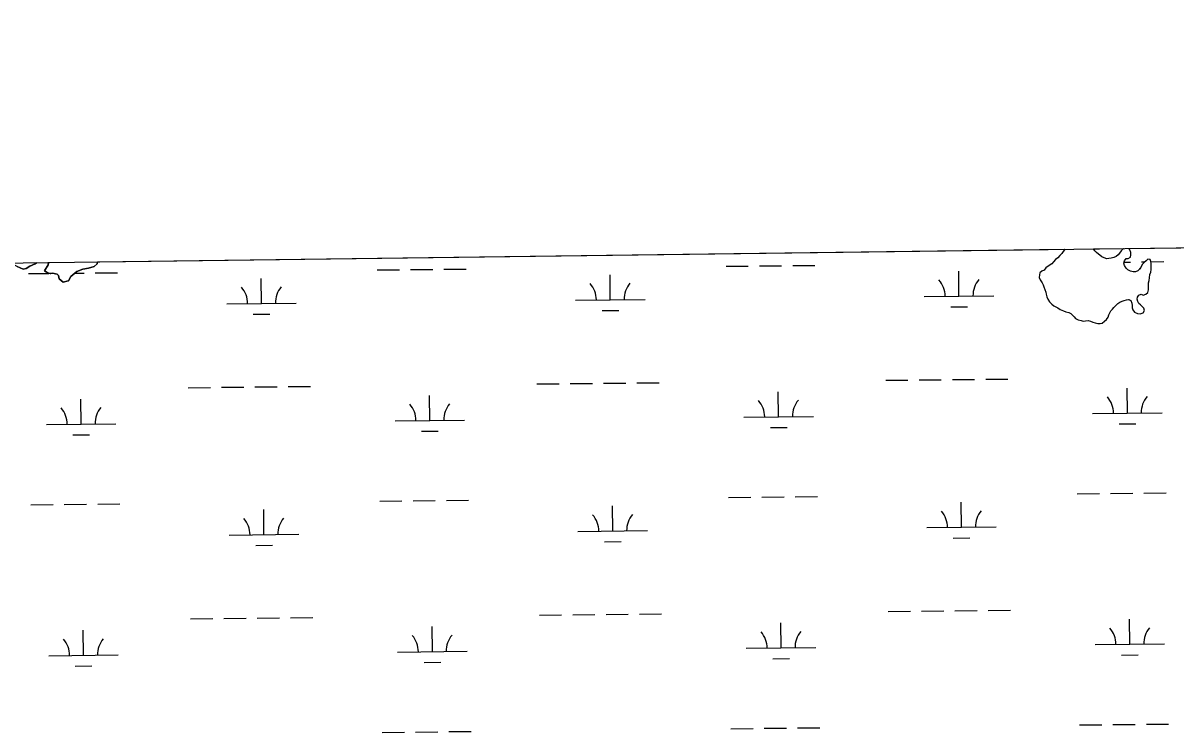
# Model space of a CAD drawing. Extents: x 3734862 to 3772949, y 391520 to 417239.
# Drawn here: x 3744100 to 3745759, y 414426 to 415447 of the extents above; entities that cross this region are included whole.
import ezdxf

# ---------------------------------------------------------------- set-up
doc = ezdxf.new("R2010")
doc.units = 0
for name, color, linetype in [('V-GRID-FRAM', 7, 'Continuous'), ('V-TOPO-SHOR', 7, 'Continuous'), ('V-WETL-SWMP', 7, 'Continuous')]:
    doc.layers.add(name, color=color, linetype=linetype)

msp = doc.modelspace()

# ---------------------------------------------------------------- linework, layer by layer
at = {"layer": 'V-GRID-FRAM'}
msp.add_lwpolyline([(3738832.3, 415033.8), (3770599.2, 415447.4), (3770843.8, 397266.6), (3739061.1, 396852.8), (3738832.3, 415033.8)], dxfattribs=at)
at = {"layer": 'V-TOPO-SHOR'}
for points in [[(3745594.9, 415115.8), (3745591.8, 415112.9), (3745588.8, 415109.5), (3745585.8, 415107.1), (3745582.8, 415103.7), (3745580.3, 415101.2), (3745577.8, 415099.3), (3745575.3, 415097.4), (3745571.8, 415095), (3745569.3, 415092), (3745565.8, 415090.6), (3745563.3, 415088.2), (3745562.8, 415085.2), (3745562.2, 415081.3), (3745563.6, 415077.8), (3745566.5, 415073.8), (3745568, 415070.8), (3745568.9, 415067.9), (3745570.3, 415063.9), (3745571.7, 415060.4), (3745572.2, 415057.5), (3745573.1, 415053.5), (3745574.5, 415050), (3745576.9, 415046.5), (3745580.3, 415043), (3745583.3, 415040.5), (3745586.2, 415039), (3745589.1, 415037.5), (3745592.6, 415035.4), (3745597, 415033.4), (3745600.4, 415031.8), (3745604.8, 415030.8), (3745607.7, 415029.3), (3745610.2, 415027.2), (3745612.6, 415024.7), (3745614.5, 415022.2), (3745618.5, 415020.2), (3745622.4, 415019.6), (3745625.3, 415018.6), (3745628.8, 415019), (3745632.7, 415019.5), (3745636.2, 415018.4), (3745639.6, 415016.9), (3745643, 415015.9), (3745646.5, 415015.3), (3745649.9, 415015.2), (3745652.9, 415015.7), (3745656.4, 415018.6), (3745658.9, 415021), (3745661.4, 415024.4), (3745662.5, 415027.4), (3745664, 415030.3), (3745665.5, 415033.2), (3745667.5, 415035.7), (3745669.6, 415038.1), (3745672.1, 415040.5), (3745675.6, 415043.9), (3745678.1, 415045.9), (3745681.5, 415047.3), (3745684.5, 415048.2), (3745688, 415049.2), (3745690.9, 415049.6), (3745693.9, 415048.1), (3745695.3, 415044.6), (3745696.2, 415041.1), (3745696.2, 415037.7), (3745697.1, 415034.7), (3745699.5, 415031.2), (3745703.9, 415029.7), (3745707.4, 415029.1), (3745711.9, 415030.5), (3745713.9, 415033.9), (3745712.9, 415037.4), (3745710.5, 415039.4), (3745708.1, 415041.9), (3745705.7, 415043.9), (3745704.2, 415046.9), (3745703.3, 415049.9), (3745703.8, 415052.8), (3745705.4, 415055.8), (3745708.8, 415057.2), (3745711.8, 415055.7), (3745715.7, 415057.1), (3745718.7, 415059.5), (3745719.3, 415063.4), (3745719.4, 415066.9), (3745719.4, 415070.3), (3745719.5, 415073.8), (3745720.5, 415077.2), (3745721.1, 415080.7), (3745721.6, 415085.6), (3745722.7, 415089), (3745723.2, 415093), (3745723.3, 415097.4), (3745723.4, 415101.4), (3745722.9, 415104.3), (3745722, 415107.3), (3745718.5, 415107.9), (3745716, 415105.4), (3745713.5, 415103), (3745710.5, 415100.1)], [(3745599.1, 415121.9), (3745594.9, 415115.8)], [(3745683.5, 415123), (3745680.3, 415119.8), (3745677.7, 415116.4), (3745675.7, 415114), (3745673.2, 415111.6), (3745669.7, 415110.1), (3745665.8, 415109.2), (3745662.3, 415108.8), (3745659.4, 415108.3), (3745655.9, 415109.4), (3745652.5, 415110.9), (3745650.1, 415112.9), (3745647.1, 415115.4), (3745644.7, 415117.4), (3745642.3, 415119.9), (3745640.6, 415122.4)], [(3745710.5, 415100.1), (3745708.5, 415095.7), (3745706.5, 415093.3), (3745704.4, 415090.8), (3745701, 415089.4), (3745697.5, 415089.5), (3745693.6, 415090.5), (3745689.7, 415092.5), (3745687.2, 415094.6), (3745684.8, 415098.5), (3745683.9, 415102), (3745685, 415105.4), (3745687.5, 415108.4), (3745690.4, 415108.8), (3745693.4, 415110.7), (3745694, 415113.7), (3745694, 415117.1), (3745692.6, 415121.1), (3745690.7, 415123.1)], [(3744109.6, 415097.5), (3744104.5, 415094.4), (3744100.1, 415093.3), (3744091.3, 415097.2), (3744084.4, 415101.1), (3744083.7, 415102.2)], [(3744119.2, 415102.6), (3744117.2, 415101.2), (3744109.6, 415097.5)], [(3744206.8, 415103.8), (3744206.6, 415101), (3744202.1, 415097.2), (3744193.9, 415094.9), (3744185.7, 415093.1), (3744177.4, 415090.1), (3744168.5, 415082.7), (3744165.2, 415076.4), (3744164.6, 415076.5), (3744157.7, 415074.7), (3744152.1, 415079.2), (3744150.9, 415084.2), (3744149, 415086.2), (3744142.1, 415087.5), (3744137.1, 415087), (3744130.9, 415090.9), (3744136, 415099.6), (3744136.7, 415101.5), (3744135.4, 415102.8)]]:
    msp.add_lwpolyline(points, dxfattribs=at)
at = {"layer": 'V-WETL-SWMP'}
for p, q in [((3745690.7, 415123.1), (3745765.9, 415124.1)), ((3744206.8, 415103.8), (3745599.1, 415121.9)), ((3745588.8, 415109.5), (3745585.8, 415107.1)), ((3745591.8, 415112.9), (3745588.8, 415109.5)), ((3745594.9, 415115.8), (3745591.8, 415112.9)), ((3745599.1, 415121.9), (3745594.9, 415115.8)), ((3745640.6, 415122.4), (3745683.5, 415123)), ((3745642.3, 415119.9), (3745640.6, 415122.4)), ((3745644.7, 415117.4), (3745642.3, 415119.9)), ((3745652.5, 415110.9), (3745644.7, 415117.4)), ((3745655.9, 415109.4), (3745652.5, 415110.9)), ((3745659.4, 415108.3), (3745655.9, 415109.4)), ((3745665.8, 415109.2), (3745659.4, 415108.3)), ((3745669.7, 415110.1), (3745665.8, 415109.2)), ((3745673.2, 415111.6), (3745669.7, 415110.1)), ((3745675.7, 415114), (3745673.2, 415111.6)), ((3745677.7, 415116.4), (3745675.7, 415114)), ((3745680.3, 415119.8), (3745677.7, 415116.4)), ((3745683.5, 415123), (3745680.3, 415119.8)), ((3745685, 415105.4), (3745687.5, 415108.4)), ((3745687.5, 415108.4), (3745690.4, 415108.8)), ((3745690.4, 415108.8), (3745693.4, 415110.7)), ((3745692.6, 415121.1), (3745690.7, 415123.1)), ((3745694, 415117.1), (3745692.6, 415121.1)), ((3745693.4, 415110.7), (3745694, 415113.7)), ((3745694, 415113.7), (3745694, 415117.1)), ((3745718.5, 415107.9), (3745710.5, 415100.1)), ((3745722, 415107.3), (3745718.5, 415107.9)), ((3744091.3, 415097.2), (3744100.1, 415093.2)), ((3744100.1, 415093.2), (3744104.5, 415094.4)), ((3744104.5, 415094.4), (3744109.6, 415097.5)), ((3744109.6, 415097.5), (3744117.2, 415101.2)), ((3744117.2, 415101.2), (3744119.2, 415102.6)), ((3744119.2, 415102.6), (3744135.4, 415102.8)), ((3744136, 415099.6), (3744130.9, 415090.9)), ((3744135.4, 415102.8), (3744136.7, 415101.5)), ((3744136.7, 415101.5), (3744136, 415099.6)), ((3744177.4, 415090.1), (3744185.7, 415093.1)), ((3744185.7, 415093.1), (3744193.9, 415094.9)), ((3744193.9, 415094.9), (3744202.1, 415097.2)), ((3744202.1, 415097.2), (3744206.6, 415101)), ((3744206.6, 415101), (3744206.8, 415103.8)), ((3744609.6, 415092.2), (3744641.6, 415092.5)), ((3744657.6, 415092.7), (3744689.6, 415093)), ((3744705.6, 415093.2), (3744737.6, 415093.5)), ((3745111.5, 415097.5), (3745143.5, 415097.8)), ((3745159.5, 415098), (3745191.5, 415098.3)), ((3745207.5, 415098.5), (3745239.5, 415098.8)), ((3745569.3, 415092), (3745565.8, 415090.6)), ((3745571.8, 415095), (3745569.3, 415092)), ((3745575.3, 415097.4), (3745571.8, 415095)), ((3745580.3, 415101.2), (3745575.3, 415097.4)), ((3745582.8, 415103.7), (3745580.3, 415101.2)), ((3745585.8, 415107.1), (3745582.8, 415103.7)), ((3745683.9, 415102), (3745685, 415105.4)), ((3745684.8, 415098.5), (3745683.9, 415102)), ((3745684.4, 415103.5), (3745693.4, 415103.6)), ((3745687.2, 415094.6), (3745684.8, 415098.5)), ((3745689.7, 415092.5), (3745687.2, 415094.6)), ((3745693.6, 415090.5), (3745689.7, 415092.5)), ((3745708.5, 415095.7), (3745704.4, 415090.8)), ((3745710.5, 415100.1), (3745708.5, 415095.7)), ((3745709.4, 415103.8), (3745714.4, 415103.8)), ((3745722.9, 415104.3), (3745722, 415107.3)), ((3745722.7, 415089), (3745723.2, 415093)), ((3745723.4, 415101.4), (3745722.9, 415104.3)), ((3745723, 415103.9), (3745741.4, 415104.1)), ((3745723.2, 415093), (3745723.4, 415101.4)), ((3744107.8, 415086.9), (3744136.8, 415087.2)), ((3744130.9, 415090.9), (3744137.1, 415087)), ((3744137.1, 415087), (3744142.1, 415087.5)), ((3744139.1, 415087.2), (3744139.8, 415087.2)), ((3744142.1, 415087.5), (3744149, 415086.2)), ((3744149, 415086.2), (3744150.9, 415084.2)), ((3744150.9, 415084.2), (3744152.1, 415079.2)), ((3744152.1, 415079.2), (3744157.7, 415074.7)), ((3744157.7, 415074.7), (3744164.6, 415076.5)), ((3744164.6, 415076.5), (3744165.2, 415076.4)), ((3744165.2, 415076.4), (3744168.5, 415082.7)), ((3744168.5, 415082.7), (3744177.4, 415090.1)), ((3744174.4, 415087.6), (3744187.8, 415087.7)), ((3744203.8, 415087.9), (3744235.8, 415088.2)), ((3744443.1, 415044), (3744442.7, 415080)), ((3744945, 415049.3), (3744944.6, 415085.3)), ((3745446.8, 415054.6), (3745446.5, 415090.6)), ((3745562.8, 415085.2), (3745562.2, 415081.3)), ((3745562.2, 415081.3), (3745563.6, 415077.8)), ((3745563.3, 415088.2), (3745562.8, 415085.2)), ((3745565.8, 415090.6), (3745563.3, 415088.2)), ((3745563.6, 415077.8), (3745566.5, 415073.8)), ((3745697.5, 415089.5), (3745693.6, 415090.5)), ((3745701, 415089.4), (3745697.5, 415089.5)), ((3745704.4, 415090.8), (3745701, 415089.4)), ((3745719.5, 415073.8), (3745720.5, 415077.2)), ((3745720.5, 415077.2), (3745721.1, 415080.7)), ((3745721.1, 415080.7), (3745721.6, 415085.6)), ((3745721.6, 415085.6), (3745722.7, 415089)), ((3745566.5, 415073.8), (3745568, 415070.8)), ((3745568, 415070.8), (3745568.9, 415067.9)), ((3745568.9, 415067.9), (3745570.3, 415063.9)), ((3745570.3, 415063.9), (3745571.7, 415060.4)), ((3745571.7, 415060.4), (3745572.2, 415057.5)), ((3745715.7, 415057.1), (3745718.7, 415059.5)), ((3745718.7, 415059.5), (3745719.3, 415063.4)), ((3745719.3, 415063.4), (3745719.5, 415073.8)), ((3744393.1, 415043.4), (3744493.1, 415044.5)), ((3744895, 415048.7), (3744995, 415049.8)), ((3745396.8, 415054.1), (3745496.8, 415055.1)), ((3745572.2, 415057.5), (3745573.1, 415053.5)), ((3745573.1, 415053.5), (3745574.5, 415050)), ((3745574.5, 415050), (3745577, 415046.5)), ((3745577, 415046.5), (3745580.3, 415043)), ((3745580.3, 415043), (3745583.3, 415040.5)), ((3745669.6, 415038.1), (3745675.6, 415043.9)), ((3745675.6, 415043.9), (3745678.1, 415045.9)), ((3745678.1, 415045.9), (3745681.5, 415047.3)), ((3745681.5, 415047.3), (3745684.5, 415048.2)), ((3745684.5, 415048.2), (3745688, 415049.2)), ((3745688, 415049.2), (3745691, 415049.6)), ((3745691, 415049.6), (3745693.9, 415048.1)), ((3745693.9, 415048.1), (3745695.3, 415044.6)), ((3745695.3, 415044.6), (3745696.2, 415041.1)), ((3745696.2, 415041.1), (3745696.2, 415037.7)), ((3745703.3, 415049.9), (3745703.8, 415052.8)), ((3745704.2, 415046.9), (3745703.3, 415049.9)), ((3745703.8, 415052.8), (3745705.4, 415055.8)), ((3745705.7, 415043.9), (3745704.2, 415046.9)), ((3745705.4, 415055.8), (3745708.8, 415057.2)), ((3745708.1, 415041.9), (3745705.7, 415043.9)), ((3745710.5, 415039.4), (3745708.1, 415041.9)), ((3745708.8, 415057.2), (3745711.8, 415055.7)), ((3745711.8, 415055.7), (3745715.7, 415057.1)), ((3744431.2, 415028.4), (3744455.2, 415028.7)), ((3744933.1, 415033.7), (3744957.1, 415034)), ((3745435, 415039), (3745459, 415039.3)), ((3745583.3, 415040.5), (3745589.1, 415037.5)), ((3745589.1, 415037.5), (3745592.6, 415035.4)), ((3745592.6, 415035.4), (3745597, 415033.4)), ((3745597, 415033.4), (3745600.4, 415031.8)), ((3745600.4, 415031.8), (3745604.8, 415030.8)), ((3745604.8, 415030.8), (3745607.7, 415029.3)), ((3745607.7, 415029.3), (3745610.2, 415027.2)), ((3745610.2, 415027.2), (3745612.6, 415024.7)), ((3745612.6, 415024.7), (3745614.5, 415022.2)), ((3745661.4, 415024.4), (3745662.5, 415027.4)), ((3745662.5, 415027.4), (3745665.5, 415033.2)), ((3745665.5, 415033.2), (3745669.6, 415038.1)), ((3745696.2, 415037.7), (3745697.1, 415034.7)), ((3745697.1, 415034.7), (3745699.5, 415031.2)), ((3745699.5, 415031.2), (3745703.9, 415029.7)), ((3745703.9, 415029.7), (3745707.4, 415029.1)), ((3745707.4, 415029.1), (3745711.9, 415030.5)), ((3745712.9, 415037.4), (3745710.5, 415039.4)), ((3745711.9, 415030.5), (3745713.9, 415033.9)), ((3745713.9, 415033.9), (3745712.9, 415037.4)), ((3745614.5, 415022.2), (3745618.5, 415020.2)), ((3745618.5, 415020.2), (3745622.4, 415019.6)), ((3745622.4, 415019.6), (3745625.3, 415018.6)), ((3745625.3, 415018.6), (3745632.7, 415019.5)), ((3745632.7, 415019.5), (3745636.2, 415018.4)), ((3745636.2, 415018.4), (3745639.6, 415016.9)), ((3745639.6, 415016.9), (3745643, 415015.9)), ((3745643, 415015.9), (3745646.5, 415015.3)), ((3745646.5, 415015.3), (3745649.9, 415015.2)), ((3745649.9, 415015.2), (3745652.9, 415015.7)), ((3745652.9, 415015.7), (3745656.4, 415018.6)), ((3745656.4, 415018.6), (3745658.9, 415021)), ((3745658.9, 415021), (3745661.4, 415024.4)), ((3744839.4, 414928.1), (3744871.4, 414928.4)), ((3744887.4, 414928.6), (3744919.4, 414928.9)), ((3744935.4, 414929.1), (3744967.4, 414929.4)), ((3744983.4, 414929.6), (3745015.4, 414929.9)), ((3745341.3, 414933.4), (3745373.3, 414933.7)), ((3745389.3, 414933.9), (3745421.3, 414934.2)), ((3745437.3, 414934.4), (3745469.3, 414934.7)), ((3745485.3, 414934.9), (3745517.3, 414935.2)), ((3744337.5, 414922.8), (3744369.5, 414923.1)), ((3744385.5, 414923.3), (3744417.5, 414923.6)), ((3744433.5, 414923.8), (3744465.5, 414924.1)), ((3744481.5, 414924.3), (3744513.5, 414924.6)), ((3744685.3, 414875.7), (3744685, 414911.7)), ((3745187.2, 414881), (3745186.8, 414917)), ((3745689.1, 414886.3), (3745688.7, 414922.3)), ((3744183.5, 414870.4), (3744183.1, 414906.4)), ((3744635.3, 414875.2), (3744735.3, 414876.2)), ((3745137.2, 414880.5), (3745237.2, 414881.5)), ((3745639.1, 414885.8), (3745739.1, 414886.8)), ((3744133.5, 414869.9), (3744233.5, 414870.9)), ((3744673.5, 414860.2), (3744697.5, 414860.4)), ((3745175.4, 414865.5), (3745199.4, 414865.7)), ((3745677.3, 414870.8), (3745701.3, 414871)), ((3744171.6, 414854.9), (3744195.6, 414855.1)), ((3744613.2, 414759.5), (3744645.2, 414759.9)), ((3744661.2, 414760), (3744693.2, 414760.4)), ((3744709.2, 414760.5), (3744741.1, 414760.9)), ((3745115, 414764.8), (3745147, 414765.2)), ((3745163, 414765.3), (3745195, 414765.7)), ((3745211, 414765.8), (3745243, 414766.2)), ((3745616.9, 414770.1), (3745648.9, 414770.5)), ((3745664.9, 414770.6), (3745696.9, 414771)), ((3745712.9, 414771.1), (3745744.9, 414771.5)), ((3744111.3, 414754.2), (3744143.3, 414754.5)), ((3744159.3, 414754.7), (3744191.3, 414755.1)), ((3744207.3, 414755.2), (3744239.3, 414755.6)), ((3744446.6, 414711.3), (3744446.2, 414747.3)), ((3744948.5, 414716.6), (3744948.1, 414752.6)), ((3745450.4, 414721.9), (3745450, 414757.9)), ((3744396.6, 414710.8), (3744496.6, 414711.8)), ((3744898.5, 414716.1), (3744998.5, 414717.1)), ((3745400.4, 414721.4), (3745500.3, 414722.5)), ((3744434.8, 414695.8), (3744458.8, 414696)), ((3744936.6, 414701.1), (3744960.6, 414701.3)), ((3745438.5, 414706.4), (3745462.5, 414706.6)), ((3744842.9, 414595.4), (3744874.9, 414595.8)), ((3744890.9, 414595.9), (3744922.9, 414596.3)), ((3744938.9, 414596.4), (3744970.9, 414596.8)), ((3744986.9, 414596.9), (3745018.9, 414597.3)), ((3745344.8, 414600.7), (3745376.8, 414601.1)), ((3745392.8, 414601.2), (3745424.8, 414601.6)), ((3745440.8, 414601.7), (3745472.8, 414602.1)), ((3745488.8, 414602.3), (3745520.8, 414602.6)), ((3744341, 414590.1), (3744373, 414590.5)), ((3744389, 414590.6), (3744421, 414591)), ((3744437, 414591.1), (3744469, 414591.5)), ((3744485, 414591.6), (3744517, 414592)), ((3744688.9, 414543.1), (3744688.5, 414579.1)), ((3745190.7, 414548.4), (3745190.4, 414584.4)), ((3745692.6, 414553.7), (3745692.2, 414589.7)), ((3744187, 414537.8), (3744186.6, 414573.8)), ((3744638.9, 414542.5), (3744738.9, 414543.6)), ((3745140.7, 414547.8), (3745240.7, 414548.9)), ((3745642.6, 414553.1), (3745742.6, 414554.2)), ((3744137, 414537.2), (3744237, 414538.3)), ((3744677, 414527.5), (3744701, 414527.8)), ((3745178.9, 414532.8), (3745202.9, 414533.1)), ((3745680.8, 414538.1), (3745704.8, 414538.4)), ((3744175.1, 414522.2), (3744199.1, 414522.5)), ((3744664.7, 414427.4), (3744696.7, 414427.7)), ((3744712.7, 414427.9), (3744744.7, 414428.2)), ((3745118.6, 414432.2), (3745150.5, 414432.5)), ((3745166.5, 414432.7), (3745198.5, 414433)), ((3745214.5, 414433.2), (3745246.5, 414433.5)), ((3745620.4, 414437.5), (3745652.4, 414437.8)), ((3745668.4, 414438), (3745700.4, 414438.3)), ((3745716.4, 414438.5), (3745748.4, 414438.8)), ((3744616.7, 414426.9), (3744648.7, 414427.2))]:
    msp.add_line(p, q, dxfattribs=at)
for centre, start, end in [((3745391.6, 415054.5), 359.8334, 41.377), ((3745502.1, 415055.6), 139.8334, 181.377), ((3744387.8, 415043.9), 359.8334, 41.377), ((3744498.3, 415045), 139.8334, 181.377), ((3744889.7, 415049.2), 359.8334, 41.377), ((3745000.2, 415050.3), 139.8334, 181.377), ((3745633.9, 414886.2), 359.8334, 41.377), ((3745744.3, 414887.4), 139.8334, 181.377), ((3744128.2, 414870.3), 359.8334, 41.377), ((3744238.7, 414871.5), 139.8334, 181.377), ((3744630.1, 414875.6), 359.8334, 41.377), ((3744740.6, 414876.8), 139.8334, 181.377), ((3745132, 414880.9), 359.8334, 41.377), ((3745242.5, 414882.1), 139.8334, 181.377), ((3745395.1, 414721.8), 359.8334, 41.377), ((3745505.6, 414723), 139.8334, 181.377), ((3744391.3, 414711.2), 359.8334, 41.377), ((3744501.8, 414712.4), 139.8334, 181.377), ((3744893.2, 414716.5), 359.8334, 41.377), ((3745003.7, 414717.7), 139.8334, 181.377), ((3745637.4, 414553.6), 359.8334, 41.377), ((3745747.8, 414554.7), 139.8334, 181.377), ((3744131.7, 414537.6), 359.8334, 41.377), ((3744242.2, 414538.8), 139.8334, 181.377), ((3744633.6, 414542.9), 359.8334, 41.377), ((3744744.1, 414544.1), 139.8334, 181.377), ((3745135.5, 414548.2), 359.8334, 41.377), ((3745246, 414549.4), 139.8334, 181.377)]:
    msp.add_arc(centre, 35.2, start, end, dxfattribs=at)

doc.saveas('drawing.dxf')
